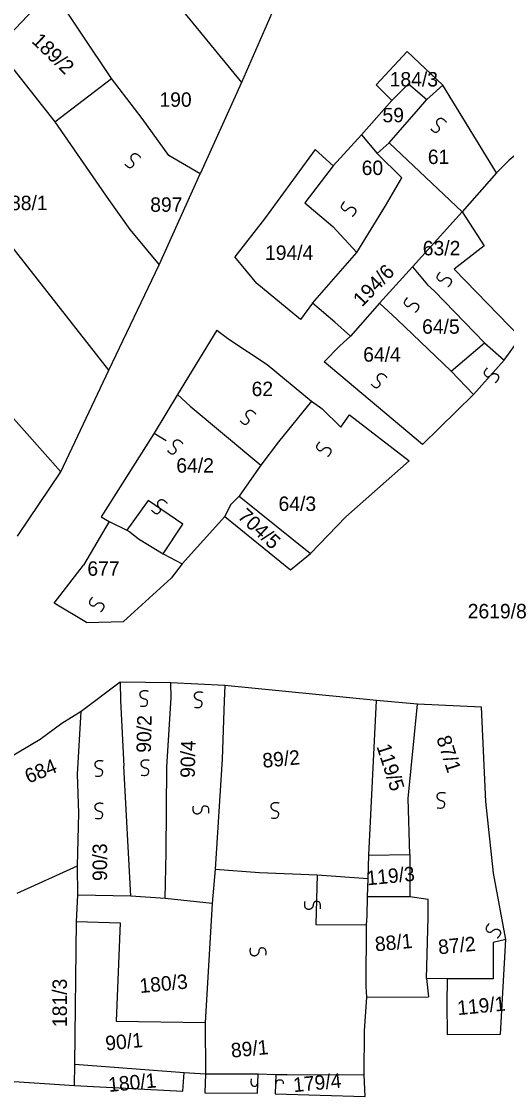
# Model space of a CAD drawing. Extents: x -581999 to -572728, y -1219553 to -1212032.
# Drawn here: x -577366.9 to -577299.8, y -1215689 to -1215540.1 of the extents above; entities that cross this region are included whole.
import ezdxf

# ---------------------------------------------------------------- set-up
doc = ezdxf.new("R2010")
doc.units = 0
for name, color, linetype in [('Vrstva 1', 7, 'Continuous'), ('Vrstva 2', 7, 'Continuous'), ('Vrstva 4', 7, 'Continuous'), ('Vrstva 6', 7, 'Continuous')]:
    doc.layers.add(name, color=color, linetype=linetype)

msp = doc.modelspace()

# ---------------------------------------------------------------- linework, layer by layer
at = {"layer": 'Vrstva 1'}
for p, q in [((-577315.629, -1215551.09), (-577313.306, -1215548.752)), ((-577313.306, -1215548.752), (-577310.791, -1215550.938)), ((-577302.826, -1215571.186), (-577306.996, -1215574.436)), ((-577306.996, -1215574.436), (-577297.837, -1215583.924)), ((-577314.878, -1215581.402), (-577317.321, -1215579.148)), ((-577307.422, -1215588.583), (-577314.878, -1215581.402)), ((-577322.82, -1215585.056), (-577321.337, -1215583.721)), ((-577325.022, -1215587.274), (-577322.82, -1215585.056)), ((-577311.385, -1215598.711), (-577325.022, -1215587.274)), ((-577307.422, -1215588.583), (-577304.326, -1215591.789)), ((-577343.548, -1215593.423), (-577345.331, -1215591.804)), ((-577304.326, -1215591.789), (-577311.385, -1215598.711)), ((-577343.548, -1215593.423), (-577333.767, -1215601.579)), ((-577354.78, -1215609.395), (-577352.337, -1215610.604)), ((-577352.337, -1215610.604), (-577351.919, -1215610.811)), ((-577351.919, -1215610.811), (-577350.692, -1215611.807)), ((-577350.692, -1215611.807), (-577347.301, -1215613.854)), ((-577362.404, -1215620.685), (-577358.338, -1215615.426)), ((-577344.652, -1215615.258), (-577346.2, -1215617.224)), ((-577352.778, -1215623.244), (-577346.2, -1215617.224)), ((-577357.911, -1215623.394), (-577362.404, -1215620.685)), ((-577357.911, -1215623.394), (-577352.778, -1215623.244)), ((-577353.206, -1215634.204), (-577352.759, -1215643.284)), ((-577346.798, -1215643.38), (-577346.169, -1215633.813)), ((-577318.813, -1215655.624), (-577317.756, -1215634.174)), ((-577351.767, -1215661.288), (-577352.759, -1215643.284)), ((-577346.884, -1215655.226), (-577346.798, -1215643.38)), ((-577313.141, -1215655.522), (-577313.126, -1215661.379)), ((-577367.509, -1215660.862), (-577359.144, -1215657.088)), ((-577340.073, -1215657.563), (-577333.967, -1215657.995)), ((-577333.967, -1215657.995), (-577325.974, -1215658.322)), ((-577318.981, -1215661.361), (-577318.916, -1215658.861)), ((-577319.032, -1215664.005), (-577318.981, -1215661.361)), ((-577313.126, -1215661.379), (-577318.981, -1215661.361)), ((-577310.609, -1215661.739), (-577313.126, -1215661.379)), ((-577310.609, -1215664.262), (-577310.609, -1215661.739)), ((-577310.827, -1215672.709), (-577310.609, -1215664.262)), ((-577299.826, -1215667.278), (-577301.62, -1215667.687)), ((-577301.62, -1215667.687), (-577301.62, -1215672.734)), ((-577307.948, -1215672.719), (-577310.827, -1215672.709)), ((-577301.62, -1215672.734), (-577307.948, -1215672.719))]:
    msp.add_line(p, q, dxfattribs=at)
for points in [[(-577354.795, -1215526.194), (-577336.448, -1215548.59)], [(-577328.031, -1215529.334), (-577336.448, -1215548.59)], [(-577362.652, -1215535.687), (-577370.361, -1215543.849)], [(-577354.449, -1215548.044), (-577362.652, -1215535.687)], [(-577370.361, -1215543.849), (-577362.309, -1215554.021)], [(-577308.553, -1215548.955), (-577313.491, -1215544.285), (-577317.822, -1215548.919), (-577315.629, -1215551.09), (-577319.85, -1215555.833)], [(-577362.309, -1215554.021), (-577354.449, -1215548.044)], [(-577346.525, -1215558.681), (-577350.211, -1215553.566), (-577354.449, -1215548.044)], [(-577336.448, -1215548.59), (-577342.156, -1215561.23)], [(-577311.939, -1215552.259), (-577310.791, -1215550.938), (-577308.553, -1215548.955)], [(-577301.122, -1215561.097), (-577308.553, -1215548.955)], [(-577315.993, -1215556.922), (-577311.939, -1215552.259)], [(-577362.309, -1215554.021), (-577354.855, -1215564.812)], [(-577319.85, -1215555.833), (-577323.737, -1215560.145)], [(-577319.85, -1215555.833), (-577317.658, -1215558.431)], [(-577317.658, -1215558.431), (-577315.993, -1215556.922)], [(-577315.993, -1215556.922), (-577305.897, -1215566.478)], [(-577323.737, -1215560.145), (-577326.263, -1215557.863), (-577333.272, -1215567.462), (-577337.386, -1215572.746)], [(-577316.486, -1215565.681), (-577314.256, -1215561.796), (-577317.658, -1215558.431)], [(-577295.391, -1215562.199), (-577298.348, -1215558.512), (-577299.389, -1215559.347), (-577301.122, -1215561.097)], [(-577354.802, -1215588.439), (-577377.816, -1215559.135)], [(-577342.156, -1215561.23), (-577346.525, -1215558.681)], [(-577347.861, -1215573.861), (-577342.156, -1215561.23)], [(-577323.737, -1215560.145), (-577327.7, -1215565.261), (-577323.798, -1215568.541)], [(-577301.122, -1215561.097), (-577305.897, -1215566.478)], [(-577354.855, -1215564.812), (-577351.904, -1215568.939)], [(-577320.496, -1215572.154), (-577316.486, -1215565.681)], [(-577305.897, -1215566.478), (-577312.784, -1215574.129)], [(-577305.897, -1215566.478), (-577302.826, -1215571.186)], [(-577351.904, -1215568.939), (-577347.861, -1215573.861)], [(-577323.798, -1215568.541), (-577320.496, -1215572.154)], [(-577328.275, -1215581.424), (-577330.143, -1215579.903), (-577334.316, -1215576.427), (-577337.386, -1215572.746)], [(-577326.607, -1215579.16), (-577320.496, -1215572.154)], [(-577354.802, -1215588.439), (-577347.861, -1215573.861)], [(-577312.784, -1215574.129), (-577317.321, -1215579.148), (-577321.337, -1215583.721)], [(-577312.784, -1215574.129), (-577310.703, -1215576.624)], [(-577310.703, -1215576.624), (-577309.714, -1215577.493)], [(-577309.714, -1215577.493), (-577302.807, -1215584.662)], [(-577326.607, -1215579.16), (-577328.275, -1215581.424)], [(-577323.532, -1215581.767), (-577326.607, -1215579.16)], [(-577321.337, -1215583.721), (-577323.532, -1215581.767)], [(-577339.873, -1215582.903), (-577345.331, -1215591.804), (-577348.562, -1215597.144)], [(-577339.873, -1215582.903), (-577338.191, -1215584.155)], [(-577338.191, -1215584.155), (-577332.914, -1215587.635)], [(-577307.422, -1215588.583), (-577302.807, -1215584.662)], [(-577302.807, -1215584.662), (-577300.063, -1215587.051), (-577297.837, -1215583.924)], [(-577332.914, -1215587.635), (-577326.765, -1215592.739)], [(-577361.457, -1215602.496), (-577354.802, -1215588.439)], [(-577326.765, -1215592.739), (-577331.321, -1215598.344)], [(-577326.765, -1215592.739), (-577325.335, -1215593.717)], [(-577361.457, -1215602.496), (-577369.079, -1215593.924)], [(-577325.335, -1215593.717), (-577322.703, -1215596.321)], [(-577322.703, -1215596.321), (-577321.478, -1215594.596), (-577313.233, -1215600.994)], [(-577348.562, -1215597.144), (-577355.88, -1215608.742), (-577354.78, -1215609.395)], [(-577331.321, -1215598.344), (-577333.767, -1215601.579)], [(-577333.767, -1215601.579), (-577336.771, -1215605.892)], [(-577321.994, -1215608.746), (-577313.233, -1215600.994)], [(-577367.447, -1215611.431), (-577361.457, -1215602.496)], [(-577336.771, -1215605.892), (-577337.992, -1215607.078)], [(-577336.771, -1215605.892), (-577326.878, -1215613.809)], [(-577337.992, -1215607.078), (-577338.766, -1215608.685)], [(-577344.652, -1215615.258), (-577338.766, -1215608.685)], [(-577338.766, -1215608.685), (-577329.65, -1215616.068), (-577326.878, -1215613.809)], [(-577326.878, -1215613.809), (-577321.994, -1215608.746)], [(-577354.78, -1215609.395), (-577358.338, -1215615.426)], [(-577347.301, -1215613.854), (-577344.652, -1215615.258)], [(-577353.258, -1215631.628), (-577358.648, -1215635.686)], [(-577353.258, -1215631.628), (-577353.206, -1215634.204)], [(-577346.224, -1215631.736), (-577353.258, -1215631.628)], [(-577346.169, -1215633.813), (-577346.224, -1215631.736)], [(-577338.768, -1215632.093), (-577346.224, -1215631.736)], [(-577338.768, -1215632.093), (-577338.837, -1215634.243)], [(-577312.093, -1215634.677), (-577317.756, -1215634.174), (-577338.768, -1215632.093)], [(-577338.837, -1215634.243), (-577339.137, -1215642.294)], [(-577358.648, -1215635.686), (-577361.311, -1215637.364), (-577364.349, -1215639.568)], [(-577359.121, -1215661.14), (-577359.144, -1215657.088), (-577358.973, -1215649.807), (-577359.153, -1215644.397), (-577358.648, -1215635.686)], [(-577313.391, -1215647.739), (-577312.093, -1215634.677)], [(-577302.6, -1215648.154), (-577303.2, -1215635.122), (-577312.093, -1215634.677)], [(-577364.349, -1215639.568), (-577370.983, -1215643.53), (-577370.397, -1215644.777)], [(-577339.137, -1215642.294), (-577340.073, -1215657.563)], [(-577318.813, -1215655.624), (-577313.141, -1215655.522), (-577313.391, -1215647.739)], [(-577301.558, -1215658.115), (-577302.6, -1215648.154)], [(-577347.006, -1215661.616), (-577346.884, -1215655.226)], [(-577318.916, -1215658.861), (-577318.813, -1215655.624)], [(-577340.073, -1215657.563), (-577340.524, -1215662.292)], [(-577299.826, -1215667.278), (-577301.558, -1215658.115)], [(-577325.974, -1215658.322), (-577318.916, -1215658.861)], [(-577359.311, -1215664.79), (-577359.121, -1215661.14)], [(-577351.767, -1215661.288), (-577359.121, -1215661.14)], [(-577347.006, -1215661.616), (-577351.767, -1215661.288)], [(-577340.524, -1215662.292), (-577347.006, -1215661.616)], [(-577340.524, -1215662.292), (-577341.466, -1215678.802)], [(-577319.123, -1215665.249), (-577319.032, -1215664.005)], [(-577359.507, -1215684.54), (-577359.311, -1215664.79)], [(-577359.311, -1215664.79), (-577353.26, -1215664.966), (-577353.782, -1215678.584), (-577341.466, -1215678.802)], [(-577319.173, -1215673.795), (-577319.123, -1215665.249)], [(-577307.948, -1215672.719), (-577308.01, -1215676.211), (-577307.95, -1215680.442), (-577300.582, -1215680.383), (-577299.826, -1215667.278)], [(-577310.827, -1215672.709), (-577310.545, -1215675.208)], [(-577319.072, -1215675.263), (-577319.173, -1215673.795)], [(-577319.473, -1215686.047), (-577319.419, -1215679.943), (-577319.072, -1215675.263)], [(-577319.072, -1215675.263), (-577310.545, -1215675.208)], [(-577341.466, -1215678.802), (-577341.413, -1215685.893)], [(-577359.555, -1215687.495), (-577359.507, -1215684.54)], [(-577359.507, -1215684.54), (-577344.378, -1215685.719)], [(-577359.555, -1215687.495), (-577344.562, -1215688.29), (-577344.378, -1215685.719)], [(-577344.378, -1215685.719), (-577341.413, -1215685.893)], [(-577341.413, -1215685.893), (-577341.514, -1215688.549), (-577334.228, -1215688.572), (-577334.128, -1215685.917)], [(-577341.413, -1215685.893), (-577334.128, -1215685.917)], [(-577334.128, -1215685.917), (-577331.672, -1215686.008)], [(-577331.672, -1215686.008), (-577331.772, -1215688.663), (-577319.322, -1215689.034), (-577319.473, -1215686.047)], [(-577331.672, -1215686.008), (-577330.132, -1215685.992)], [(-577330.132, -1215685.992), (-577319.473, -1215686.047)], [(-577369.334, -1215686.887), (-577359.555, -1215687.495)]]:
    msp.add_lwpolyline(points, dxfattribs=at)
at = {"layer": 'Vrstva 4'}
for p, q in [((-577300.063, -1215587.051), (-577304.326, -1215591.789)), ((-577325.974, -1215658.322), (-577326.161, -1215665.206)), ((-577326.161, -1215665.206), (-577319.123, -1215665.249))]:
    msp.add_line(p, q, dxfattribs=at)
for points in [[(-577348.562, -1215597.144), (-577346.881, -1215598.179)], [(-577347.301, -1215613.854), (-577344.565, -1215609.743), (-577349.39, -1215606.461), (-577352.337, -1215610.604)]]:
    msp.add_lwpolyline(points, dxfattribs=at)
at = {"layer": 'Vrstva 6'}
for points, degree in [([(-577310.249, -1215555.001), (-577309.673, -1215555.633), (-577309.031, -1215555.226), (-577309.012, -1215554.82), (-577309.295, -1215554.512), (-577309.425, -1215554.195), (-577309.386, -1215553.897), (-577309.269, -1215553.698), (-577309.053, -1215553.538), (-577308.687, -1215553.521), (-577308.202, -1215553.894), (-577308.122, -1215554.059)], 2), ([(-577352.581, -1215559.901), (-577352.005, -1215560.533), (-577351.363, -1215560.126), (-577351.344, -1215559.72), (-577351.627, -1215559.412), (-577351.757, -1215559.095), (-577351.718, -1215558.797), (-577351.601, -1215558.598), (-577351.385, -1215558.438), (-577351.019, -1215558.421), (-577350.534, -1215558.794), (-577350.454, -1215558.959)], 2), ([(-577322.206, -1215565.086), (-577322.793, -1215565.708), (-577322.338, -1215566.317), (-577321.932, -1215566.305), (-577321.646, -1215566), (-577321.34, -1215565.846), (-577321.04, -1215565.862), (-577320.833, -1215565.964), (-577320.657, -1215566.167), (-577320.612, -1215566.531), (-577320.947, -1215567.043), (-577321.105, -1215567.135)], 2), ([(-577308.961, -1215574.839), (-577309.548, -1215575.461), (-577309.093, -1215576.07), (-577308.687, -1215576.058), (-577308.401, -1215575.753), (-577308.095, -1215575.599), (-577307.795, -1215575.615), (-577307.588, -1215575.717), (-577307.412, -1215575.92), (-577307.367, -1215576.284), (-577307.702, -1215576.796), (-577307.86, -1215576.888)], 2), ([(-577313.487, -1215578.371), (-577314.074, -1215578.993), (-577313.619, -1215579.602), (-577313.213, -1215579.59), (-577312.927, -1215579.285), (-577312.621, -1215579.131), (-577312.321, -1215579.147), (-577312.114, -1215579.249), (-577311.938, -1215579.452), (-577311.893, -1215579.816), (-577312.228, -1215580.328), (-577312.386, -1215580.42)], 2), ([(-577302.421, -1215588.125), (-577303.008, -1215588.747), (-577302.553, -1215589.356), (-577302.147, -1215589.344), (-577301.861, -1215589.039), (-577301.555, -1215588.885), (-577301.255, -1215588.901), (-577301.048, -1215589.003), (-577300.872, -1215589.206), (-577300.827, -1215589.57), (-577301.162, -1215590.082), (-577301.32, -1215590.174)], 2), ([(-577318.472, -1215590.38), (-577317.896, -1215591.012), (-577317.254, -1215590.605), (-577317.235, -1215590.199), (-577317.518, -1215589.891), (-577317.648, -1215589.574), (-577317.609, -1215589.276), (-577317.492, -1215589.077), (-577317.276, -1215588.917), (-577316.91, -1215588.9), (-577316.425, -1215589.273), (-577316.345, -1215589.438)], 2), ([(-577336.631, -1215595.453), (-577336.055, -1215596.085), (-577335.413, -1215595.678), (-577335.394, -1215595.272), (-577335.677, -1215594.964), (-577335.807, -1215594.647), (-577335.768, -1215594.349), (-577335.651, -1215594.15), (-577335.435, -1215593.99), (-577335.069, -1215593.973), (-577334.584, -1215594.346), (-577334.504, -1215594.511)], 2), ([(-577346.717, -1215599.55), (-577346.141, -1215600.182), (-577345.499, -1215599.775), (-577345.48, -1215599.369), (-577345.763, -1215599.061), (-577345.893, -1215598.744), (-577345.854, -1215598.446), (-577345.737, -1215598.247), (-577345.521, -1215598.087), (-577345.155, -1215598.07), (-577344.67, -1215598.443), (-577344.59, -1215598.608)], 2), ([(-577325.637, -1215598.36), (-577326.224, -1215598.982), (-577325.769, -1215599.591), (-577325.363, -1215599.579), (-577325.077, -1215599.274), (-577324.771, -1215599.12), (-577324.471, -1215599.136), (-577324.264, -1215599.238), (-577324.088, -1215599.441), (-577324.043, -1215599.805), (-577324.378, -1215600.317), (-577324.536, -1215600.409)], 2), ([(-577348.891, -1215607.831), (-577348.315, -1215608.463), (-577347.673, -1215608.056), (-577347.654, -1215607.65), (-577347.937, -1215607.342), (-577348.067, -1215607.025), (-577348.028, -1215606.727), (-577347.911, -1215606.528), (-577347.695, -1215606.368), (-577347.329, -1215606.351), (-577346.844, -1215606.724), (-577346.764, -1215606.889)], 2), ([(-577357.086, -1215619.868), (-577357.673, -1215620.49), (-577357.218, -1215621.099), (-577356.812, -1215621.087), (-577356.526, -1215620.782), (-577356.22, -1215620.628), (-577355.92, -1215620.644), (-577355.713, -1215620.746), (-577355.537, -1215620.949), (-577355.492, -1215621.313), (-577355.827, -1215621.825), (-577355.985, -1215621.917)], 2), ([(-577350.495, -1215634.93), (-577349.654, -1215635.082), (-577349.391, -1215634.368), (-577349.623, -1215634.034), (-577350.035, -1215633.961), (-577350.331, -1215633.789), (-577350.481, -1215633.528), (-577350.509, -1215633.299), (-577350.435, -1215633.041), (-577350.154, -1215632.805), (-577349.542, -1215632.807), (-577349.379, -1215632.889)], 2), ([(-577342.944, -1215635.11), (-577342.103, -1215635.262), (-577341.84, -1215634.548), (-577342.072, -1215634.214), (-577342.484, -1215634.141), (-577342.78, -1215633.969), (-577342.93, -1215633.708), (-577342.958, -1215633.479), (-577342.884, -1215633.221), (-577342.603, -1215632.985), (-577341.991, -1215632.987), (-577341.828, -1215633.069)], 2), ([(-577356.711, -1215644.618), (-577355.87, -1215644.77), (-577355.607, -1215644.056), (-577355.839, -1215643.722), (-577356.251, -1215643.649), (-577356.547, -1215643.477), (-577356.697, -1215643.216), (-577356.725, -1215642.987), (-577356.651, -1215642.729), (-577356.37, -1215642.493), (-577355.758, -1215642.495), (-577355.595, -1215642.577)], 2), ([(-577350.327, -1215644.511), (-577349.486, -1215644.663), (-577349.223, -1215643.949), (-577349.455, -1215643.615), (-577349.867, -1215643.542), (-577350.163, -1215643.37), (-577350.313, -1215643.109), (-577350.341, -1215642.88), (-577350.267, -1215642.622), (-577349.986, -1215642.386), (-577349.374, -1215642.388), (-577349.211, -1215642.47)], 2), ([(-577309.342, -1215649.039), (-577308.501, -1215649.191), (-577308.238, -1215648.477), (-577308.47, -1215648.143), (-577308.882, -1215648.07), (-577309.178, -1215647.898), (-577309.328, -1215647.637), (-577309.356, -1215647.408), (-577309.282, -1215647.15), (-577309.001, -1215646.914), (-577308.389, -1215646.916), (-577308.226, -1215646.998)], 2), ([(-577356.711, -1215650.501), (-577355.87, -1215650.653), (-577355.607, -1215649.939), (-577355.839, -1215649.605), (-577356.251, -1215649.532), (-577356.547, -1215649.36), (-577356.697, -1215649.099), (-577356.725, -1215648.87), (-577356.651, -1215648.612), (-577356.37, -1215648.376), (-577355.758, -1215648.378), (-577355.595, -1215648.46)], 2), ([(-577340.976, -1215649.807), (-577340.881, -1215648.956), (-577341.611, -1215648.744), (-577341.928, -1215648.998), (-577341.973, -1215649.414), (-577342.124, -1215649.721), (-577342.373, -1215649.888), (-577342.6, -1215649.932), (-577342.863, -1215649.876), (-577343.118, -1215649.612), (-577343.158, -1215649.002), (-577343.088, -1215648.833)], 2), ([(-577332.337, -1215650.439), (-577331.496, -1215650.591), (-577331.233, -1215649.877), (-577331.465, -1215649.543), (-577331.877, -1215649.47), (-577332.173, -1215649.298), (-577332.323, -1215649.037), (-577332.351, -1215648.808), (-577332.277, -1215648.55), (-577331.996, -1215648.314), (-577331.384, -1215648.316), (-577331.221, -1215648.398)], 2), ([(-577325.528, -1215663.018), (-577325.433, -1215662.167), (-577326.163, -1215661.955), (-577326.48, -1215662.209), (-577326.525, -1215662.625), (-577326.676, -1215662.932), (-577326.925, -1215663.099), (-577327.152, -1215663.143), (-577327.415, -1215663.087), (-577327.67, -1215662.823), (-577327.71, -1215662.213), (-577327.64, -1215662.044)], 2), ([(-577302.161, -1215665.072), (-577302.748, -1215665.694), (-577302.293, -1215666.303), (-577301.887, -1215666.291), (-577301.601, -1215665.986), (-577301.295, -1215665.832), (-577300.995, -1215665.848), (-577300.788, -1215665.95), (-577300.612, -1215666.153), (-577300.567, -1215666.517), (-577300.902, -1215667.029), (-577301.06, -1215667.121)], 2), ([(-577333.065, -1215669.463), (-577332.97, -1215668.612), (-577333.7, -1215668.4), (-577334.017, -1215668.654), (-577334.062, -1215669.07), (-577334.213, -1215669.377), (-577334.462, -1215669.544), (-577334.689, -1215669.588), (-577334.952, -1215669.532), (-577335.207, -1215669.268), (-577335.247, -1215668.658), (-577335.177, -1215668.489)], 2), ([(-577335.09, -1215686.567), (-577335.308, -1215687.394), (-577334.618, -1215687.713), (-577334.271, -1215687.511), (-577334.199, -1215687.248), (-577334.151, -1215687.138)], 3), ([(-577331.711, -1215687.621), (-577331.723, -1215686.767), (-577330.977, -1215686.624), (-577330.688, -1215686.903), (-577330.682, -1215687.177), (-577330.663, -1215687.296)], 3)]:
    msp.add_open_spline(points, degree=degree, dxfattribs=at)

# ---------------------------------------------------------------- texts
at = {"layer": 'Vrstva 2'}
for s, rotation, p in [('189/2', 315.86722, (-577365.627, -1215542.954)), ('194/6', 45.91781, (-577319.771, -1215579.77)), ('704/5', 317.20994, (-577337.106, -1215608.839)), ('90/2', 88.67258, (-577349.004, -1215641.446)), ('90/4', 88.67258, (-577342.926, -1215644.923)), ('119/5', 287.90554, (-577317.777, -1215640.541)), ('87/1', 287.90554, (-577309.487, -1215639.409)), ('89/2', 5.53623, (-577333.455, -1215643.513)), ('684', 22.20375, (-577365.943, -1215645.719)), ('90/3', 90, (-577355.065, -1215659.185)), ('119/3', 5.53623, (-577319.033, -1215659.795)), ('88/1', 5.53623, (-577317.876, -1215668.944)), ('87/2', 5.53623, (-577309.121, -1215669.345)), ('181/3', 90, (-577360.621, -1215679.413)), ('180/3', 5.53623, (-577350.478, -1215674.713)), ('119/1', 5.53623, (-577306.477, -1215677.769)), ('90/1', 5.53623, (-577355.206, -1215682.673)), ('89/1', 5.53623, (-577337.815, -1215683.658)), ('180/1', 5.53623, (-577354.812, -1215688.409)), ('179/4', 5.53623, (-577329.198, -1215688.438))]:
    msp.add_text(s, height=2, rotation=rotation, dxfattribs=at).set_placement(p)
for s, p in [('184/3', (-577315.928, -1215549.137)), ('190', (-577347.812, -1215551.949)), ('59', (-577316.924, -1215554.094)), ('61', (-577310.647, -1215559.88)), ('60', (-577319.809, -1215561.4)), ('188/1', (-577369.991, -1215566.264)), ('897', (-577349.086, -1215566.494)), ('63/2', (-577311.347, -1215572.526)), ('194/4', (-577333.193, -1215573.159)), ('64/5', (-577311.438, -1215583.383)), ('64/4', (-577319.599, -1215587.251)), ('62', (-577335.048, -1215592.023)), ('64/2', (-577345.476, -1215602.628)), ('64/3', (-577331.323, -1215607.93)), ('677', (-577357.791, -1215616.907)), ('2619/8', (-577305.124, -1215622.806))]:
    msp.add_text(s, height=2, dxfattribs=at).set_placement(p)

doc.saveas('drawing.dxf')
